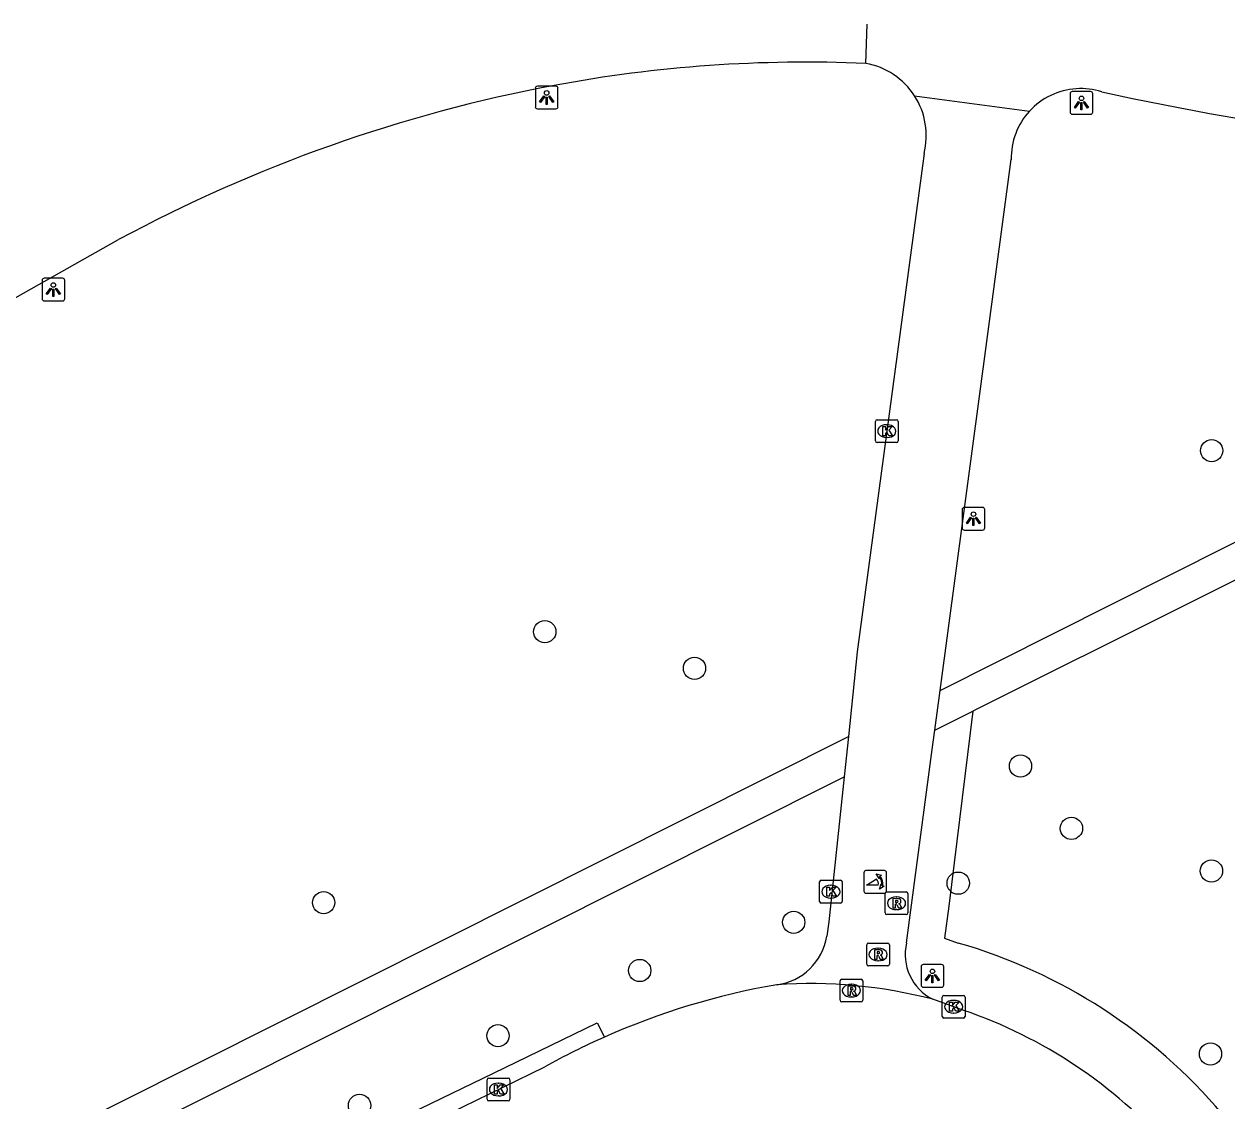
# Model space of a CAD drawing. Extents: x 157793 to 159380, y 380882 to 382313.
# Drawn here: x 158664.9 to 158717.8, y 381840.3 to 381887.6 of the extents above; entities that cross this region are included whole.
import ezdxf

# ---------------------------------------------------------------- set-up
doc = ezdxf.new("R2010")
doc.units = 0
for name, color, linetype in [('IMGEO_Boom', 7, 'Continuous'), ('IMGEO_Fietspad_gesloten', 7, 'Continuous'), ('IMGEO_Kolk', 7, 'Continuous'), ('IMGEO_Lichtpunt', 7, 'Continuous'), ('IMGEO_Poller', 7, 'Continuous'), ('IMGEO_Rijbaan_lokaal_open', 7, 'Continuous'), ('IMGEO_Rioolput', 7, 'Continuous'), ('IMGEO_Voetpad_halfverhard', 7, 'Continuous'), ('IMGEO_Voetpad_open', 7, 'Continuous')]:
    doc.layers.add(name, color=color, linetype=linetype)

msp = doc.modelspace()

# ---------------------------------------------------------------- linework, layer by layer
at = {"layer": 'IMGEO_Boom'}
for centre in [(158717.142, 381868.861), (158687.829, 381860.898), (158694.409, 381859.29), (158708.74, 381854.991), (158710.979, 381852.246), (158717.133, 381850.376), (158706.002, 381849.841), (158678.107, 381848.985), (158698.773, 381848.12), (158692.004, 381845.997), (158685.771, 381843.133), (158717.09, 381842.331), (158679.687, 381840.065)]:
    msp.add_circle(centre, 0.489, dxfattribs=at)
at = {"layer": 'IMGEO_Fietspad_gesloten'}
for points in [[(158701.944, 381885.884), (158701.997, 381887.618)], [(158704.085, 381884.461), (158709.135, 381883.788)], [(158704.498, 381881.924), (158701.564, 381860.012), (158701.172, 381856.292)], [(158705.207, 381858.316), (158708.331, 381881.654)], [(158632.404, 381857.423), (158669.098, 381878.137)], [(158704.972, 381856.563), (158705.207, 381858.316)], [(158703.733, 381847.212), (158704.858, 381855.711), (158704.972, 381856.563)], [(158701.172, 381856.292), (158700.984, 381854.513)], [(158700.984, 381854.513), (158700.311, 381848.146), (158700.221, 381847.504)]]:
    msp.add_lwpolyline(points, dxfattribs=at)
for centre, radius, start, end in [((158699.298, 381825.791), 60.151, 87.479, 100.59358), ((158701.385, 381882.72), 3.213, 32.8068, 79.9738), ((158700.4, 381820.175), 65.874, 100.63711, 118.37067), ((158701.383, 381882.719), 3.215, 345.6836, 32.8086), ((158711.391, 381881.718), 3.062, 93.7213, 137.4538), ((158711.393, 381881.736), 3.043, 72.511, 93.7953), ((158742.469, 382023.036), 141.646, 257.70556, 266.64702), ((158711.392, 381881.719), 3.061, 137.4878, 181.2237), ((158697.699, 381847.904), 2.553, 277.2857, 350.9947), ((158705.867, 381846.698), 2.196, 166.4477, 243.3605)]:
    msp.add_arc(centre, radius, start, end, dxfattribs=at)
at = {"layer": 'IMGEO_Kolk'}
for p, q in [((158702.362, 381869.29), (158702.362, 381870.142)), ((158702.437, 381870.216), (158703.289, 381870.216)), ((158703.363, 381870.142), (158703.363, 381869.29)), ((158702.85, 381869.996), (158702.875, 381869.996)), ((158703.289, 381869.216), (158702.437, 381869.216)), ((158702.873, 381869.436), (158702.848, 381869.436)), ((158699.904, 381849.039), (158699.904, 381849.891)), ((158699.979, 381849.965), (158700.831, 381849.965)), ((158700.392, 381849.745), (158700.417, 381849.745)), ((158700.905, 381849.891), (158700.905, 381849.039)), ((158700.831, 381848.965), (158699.979, 381848.965)), ((158700.415, 381849.185), (158700.39, 381849.185)), ((158705.301, 381843.98), (158705.301, 381844.832)), ((158705.376, 381844.906), (158706.228, 381844.906)), ((158706.302, 381844.832), (158706.302, 381843.98)), ((158705.789, 381844.686), (158705.814, 381844.686)), ((158706.228, 381843.906), (158705.376, 381843.906)), ((158705.812, 381844.126), (158705.787, 381844.126)), ((158685.292, 381840.339), (158685.292, 381841.191)), ((158685.367, 381841.265), (158686.219, 381841.265)), ((158685.78, 381841.045), (158685.805, 381841.045)), ((158686.293, 381841.191), (158686.293, 381840.339)), ((158685.803, 381840.485), (158685.778, 381840.485)), ((158686.219, 381840.265), (158685.367, 381840.265))]:
    msp.add_line(p, q, dxfattribs=at)
for points in [[(158702.362, 381869.29), (158702.362, 381870.142)], [(158702.437, 381870.216), (158703.289, 381870.216)], [(158703.363, 381870.142), (158703.363, 381869.29)], [(158702.683, 381869.916), (158702.806, 381869.916), (158702.806, 381869.765), (158702.936, 381869.916), (158703.1, 381869.916), (158702.954, 381869.765), (158703.107, 381869.516), (158702.955, 381869.516), (158702.87, 381869.68), (158702.806, 381869.613), (158702.806, 381869.516), (158702.683, 381869.516), (158702.683, 381869.916)], [(158703.289, 381869.216), (158702.437, 381869.216)], [(158699.904, 381849.039), (158699.904, 381849.891)], [(158699.979, 381849.965), (158700.831, 381849.965)], [(158700.225, 381849.665), (158700.348, 381849.665), (158700.348, 381849.514), (158700.478, 381849.665), (158700.642, 381849.665), (158700.496, 381849.514), (158700.649, 381849.265), (158700.497, 381849.265), (158700.412, 381849.429), (158700.348, 381849.362), (158700.348, 381849.265), (158700.225, 381849.265), (158700.225, 381849.665)], [(158700.905, 381849.891), (158700.905, 381849.039)], [(158700.831, 381848.965), (158699.979, 381848.965)], [(158705.301, 381843.98), (158705.301, 381844.832)], [(158705.376, 381844.906), (158706.228, 381844.906)], [(158706.302, 381844.832), (158706.302, 381843.98)], [(158705.622, 381844.606), (158705.745, 381844.606), (158705.745, 381844.455), (158705.875, 381844.606), (158706.039, 381844.606), (158705.893, 381844.455), (158706.046, 381844.206), (158705.894, 381844.206), (158705.809, 381844.37), (158705.745, 381844.303), (158705.745, 381844.206), (158705.622, 381844.206), (158705.622, 381844.606)], [(158706.228, 381843.906), (158705.376, 381843.906)], [(158685.292, 381840.339), (158685.292, 381841.191)], [(158685.367, 381841.265), (158686.219, 381841.265)], [(158686.293, 381841.191), (158686.293, 381840.339)], [(158685.613, 381840.965), (158685.736, 381840.965), (158685.736, 381840.814), (158685.866, 381840.965), (158686.03, 381840.965), (158685.884, 381840.814), (158686.037, 381840.565), (158685.885, 381840.565), (158685.8, 381840.729), (158685.736, 381840.662), (158685.736, 381840.565), (158685.613, 381840.565), (158685.613, 381840.965)], [(158686.219, 381840.265), (158685.367, 381840.265)]]:
    msp.add_lwpolyline(points, dxfattribs=at)
for centre, start, end in [((158702.439, 381870.14), 91.552, 178.448), ((158702.439, 381870.14), 91.552, 178.448), ((158703.287, 381870.14), 1.552, 88.448), ((158703.287, 381870.14), 1.552, 88.448), ((158702.439, 381869.292), 181.552, 268.448), ((158702.439, 381869.292), 181.552, 268.448), ((158703.287, 381869.292), 271.552, 358.448), ((158703.287, 381869.292), 271.552, 358.448), ((158699.981, 381849.889), 91.552, 178.448), ((158699.981, 381849.889), 91.552, 178.448), ((158700.829, 381849.889), 1.552, 88.448), ((158700.829, 381849.889), 1.552, 88.448), ((158699.981, 381849.041), 181.552, 268.448), ((158699.981, 381849.041), 181.552, 268.448), ((158700.829, 381849.041), 271.552, 358.448), ((158700.829, 381849.041), 271.552, 358.448), ((158705.378, 381844.83), 91.552, 178.448), ((158705.378, 381844.83), 91.552, 178.448), ((158706.226, 381844.83), 1.552, 88.448), ((158706.226, 381844.83), 1.552, 88.448), ((158705.378, 381843.982), 181.552, 268.448), ((158705.378, 381843.982), 181.552, 268.448), ((158706.226, 381843.982), 271.552, 358.448), ((158706.226, 381843.982), 271.552, 358.448), ((158685.369, 381841.189), 91.552, 178.448), ((158685.369, 381841.189), 91.552, 178.448), ((158686.217, 381841.189), 1.552, 88.448), ((158686.217, 381841.189), 1.552, 88.448), ((158685.369, 381840.341), 181.552, 268.448), ((158685.369, 381840.341), 181.552, 268.448), ((158686.217, 381840.341), 271.552, 358.448), ((158686.217, 381840.341), 271.552, 358.448)]:
    msp.add_arc(centre, 0.0765, start, end, dxfattribs=at)
for centre, major_axis, ratio, start_param, end_param in [((158702.849, 381869.716), (-0.387, 0.002), 0.722429, 4.712389, 7.853982), ((158702.874, 381869.716), (-0.39, 0.002), 0.717154, 1.570796, 4.712389), ((158700.391, 381849.465), (-0.387, 0.002), 0.722429, 4.712389, 7.853982), ((158700.416, 381849.465), (-0.39, 0.002), 0.717154, 1.570796, 4.712389), ((158705.788, 381844.406), (-0.387, 0.002), 0.722429, 4.712389, 7.853982), ((158705.813, 381844.406), (-0.39, 0.002), 0.717154, 1.570796, 4.712389), ((158685.779, 381840.765), (-0.387, 0.002), 0.722429, 4.712389, 7.853982), ((158685.804, 381840.765), (-0.39, 0.002), 0.717154, 1.570796, 4.712389)]:
    msp.add_ellipse(centre, major_axis=major_axis, ratio=ratio, start_param=start_param, end_param=end_param, dxfattribs=at)
at = {"layer": 'IMGEO_Lichtpunt'}
for p, q in [((158688.316, 381884.886), (158687.508, 381884.886)), ((158688.316, 381884.886), (158687.508, 381884.886)), ((158687.414, 381884.791), (158687.414, 381883.984)), ((158687.414, 381884.791), (158687.414, 381883.984)), ((158688.41, 381883.984), (158688.41, 381884.791)), ((158688.41, 381883.984), (158688.41, 381884.791)), ((158710.92, 381884.551), (158710.92, 381883.744)), ((158710.92, 381884.551), (158710.92, 381883.744)), ((158711.822, 381884.646), (158711.014, 381884.646)), ((158711.822, 381884.646), (158711.014, 381884.646)), ((158711.916, 381883.744), (158711.916, 381884.551)), ((158711.916, 381883.744), (158711.916, 381884.551)), ((158687.508, 381883.89), (158688.316, 381883.89)), ((158687.508, 381883.89), (158688.316, 381883.89)), ((158711.014, 381883.65), (158711.822, 381883.65)), ((158711.014, 381883.65), (158711.822, 381883.65)), ((158666.633, 381876.441), (158665.825, 381876.441)), ((158666.633, 381876.441), (158665.825, 381876.441)), ((158665.731, 381876.346), (158665.731, 381875.539)), ((158665.731, 381876.346), (158665.731, 381875.539)), ((158666.727, 381875.539), (158666.727, 381876.346)), ((158666.727, 381875.539), (158666.727, 381876.346)), ((158665.825, 381875.445), (158666.633, 381875.445)), ((158665.825, 381875.445), (158666.633, 381875.445)), ((158706.172, 381866.267), (158706.172, 381865.46)), ((158706.172, 381866.267), (158706.172, 381865.46)), ((158707.074, 381866.362), (158706.266, 381866.362)), ((158707.074, 381866.362), (158706.266, 381866.362)), ((158707.168, 381865.46), (158707.168, 381866.267)), ((158707.168, 381865.46), (158707.168, 381866.267)), ((158706.266, 381865.366), (158707.074, 381865.366)), ((158706.266, 381865.366), (158707.074, 381865.366)), ((158704.369, 381846.166), (158704.369, 381845.359)), ((158704.369, 381846.166), (158704.369, 381845.359)), ((158705.271, 381846.261), (158704.463, 381846.261)), ((158705.271, 381846.261), (158704.463, 381846.261)), ((158705.365, 381845.359), (158705.365, 381846.166)), ((158705.365, 381845.359), (158705.365, 381846.166)), ((158704.463, 381845.265), (158705.271, 381845.265)), ((158704.463, 381845.265), (158705.271, 381845.265))]:
    msp.add_line(p, q, dxfattribs=at)
for points in [[(158687.788, 381884.455), (158687.827, 381884.427), (158687.639, 381884.165), (158687.601, 381884.192), (158687.788, 381884.455)], [(158687.89, 381884.407), (158687.937, 381884.407), (158687.937, 381884.085), (158687.89, 381884.085), (158687.89, 381884.407)], [(158688, 381884.427), (158688.038, 381884.454), (158688.225, 381884.192), (158688.186, 381884.164), (158688, 381884.427)], [(158711.294, 381884.215), (158711.333, 381884.187), (158711.145, 381883.925), (158711.107, 381883.952), (158711.294, 381884.215)], [(158711.396, 381884.167), (158711.443, 381884.167), (158711.443, 381883.845), (158711.396, 381883.845), (158711.396, 381884.167)], [(158711.506, 381884.187), (158711.544, 381884.214), (158711.731, 381883.952), (158711.692, 381883.924), (158711.506, 381884.187)], [(158666.105, 381876.01), (158666.144, 381875.982), (158665.956, 381875.72), (158665.918, 381875.747), (158666.105, 381876.01)], [(158666.207, 381875.962), (158666.254, 381875.962), (158666.254, 381875.64), (158666.207, 381875.64), (158666.207, 381875.962)], [(158666.317, 381875.982), (158666.355, 381876.009), (158666.542, 381875.747), (158666.503, 381875.719), (158666.317, 381875.982)], [(158706.546, 381865.931), (158706.585, 381865.903), (158706.397, 381865.641), (158706.359, 381865.668), (158706.546, 381865.931)], [(158706.648, 381865.883), (158706.695, 381865.883), (158706.695, 381865.561), (158706.648, 381865.561), (158706.648, 381865.883)], [(158706.758, 381865.903), (158706.796, 381865.93), (158706.983, 381865.668), (158706.944, 381865.64), (158706.758, 381865.903)], [(158704.743, 381845.83), (158704.782, 381845.802), (158704.594, 381845.54), (158704.556, 381845.567), (158704.743, 381845.83)], [(158704.845, 381845.782), (158704.892, 381845.782), (158704.892, 381845.46), (158704.845, 381845.46), (158704.845, 381845.782)], [(158704.955, 381845.802), (158704.993, 381845.829), (158705.18, 381845.567), (158705.141, 381845.539), (158704.955, 381845.802)]]:
    msp.add_lwpolyline(points, dxfattribs=at)
for centre in [(158687.913, 381884.589), (158711.419, 381884.349), (158666.23, 381876.144), (158706.671, 381866.065), (158704.868, 381845.964)]:
    msp.add_circle(centre, 0.0994, dxfattribs=at)
for centre, start, end in [((158687.508, 381884.791), 90, 180), ((158687.508, 381884.791), 90, 180), ((158688.316, 381884.791), 0, 90), ((158688.316, 381884.791), 0, 90), ((158711.014, 381884.551), 90, 180), ((158711.014, 381884.551), 90, 180), ((158711.822, 381884.551), 0, 90), ((158711.822, 381884.551), 0, 90), ((158687.508, 381883.984), 180, 270), ((158687.508, 381883.984), 180, 270), ((158688.316, 381883.984), 270, 0), ((158688.316, 381883.984), 270, 360), ((158711.014, 381883.744), 180, 270), ((158711.014, 381883.744), 180, 270), ((158711.822, 381883.744), 270, 0), ((158711.822, 381883.744), 270, 360), ((158665.825, 381876.346), 90, 180), ((158665.825, 381876.346), 90, 180), ((158666.633, 381876.346), 0, 90), ((158666.633, 381876.346), 0, 90), ((158665.825, 381875.539), 180, 270), ((158665.825, 381875.539), 180, 270), ((158666.633, 381875.539), 270, 0), ((158666.633, 381875.539), 270, 360), ((158706.266, 381866.267), 90, 180), ((158706.266, 381866.267), 90, 180), ((158707.074, 381866.267), 0, 90), ((158707.074, 381866.267), 0, 90), ((158706.266, 381865.46), 180, 270), ((158706.266, 381865.46), 180, 270), ((158707.074, 381865.46), 270, 0), ((158707.074, 381865.46), 270, 360), ((158704.463, 381846.166), 90, 180), ((158704.463, 381846.166), 90, 180), ((158705.271, 381846.166), 0, 90), ((158705.271, 381846.166), 0, 90), ((158704.463, 381845.359), 180, 270), ((158704.463, 381845.359), 180, 270), ((158705.271, 381845.359), 270, 0), ((158705.271, 381845.359), 270, 360)]:
    msp.add_arc(centre, 0.0946, start, end, dxfattribs=at)
at = {"layer": 'IMGEO_Poller'}
for p, q in [((158701.854, 381850.297), (158701.854, 381849.49)), ((158701.854, 381850.297), (158701.854, 381849.49)), ((158702.756, 381850.392), (158701.948, 381850.392)), ((158702.756, 381850.392), (158701.948, 381850.392)), ((158702.85, 381849.49), (158702.85, 381850.297)), ((158702.85, 381849.49), (158702.85, 381850.297)), ((158701.948, 381849.395), (158702.756, 381849.395)), ((158701.948, 381849.395), (158702.756, 381849.395))]:
    msp.add_line(p, q, dxfattribs=at)
for points in [[(158702.489, 381849.748), (158701.976, 381849.748), (158702.406, 381850.023)], [(158702.533, 381850.121), (158702.521, 381850.048), (158702.396, 381850.253)], [(158702.396, 381850.253), (158702.627, 381850.187), (158702.556, 381850.155)], [(158702.549, 381849.576), (158702.615, 381849.807), (158702.645, 381849.739)], [(158702.681, 381849.712), (158702.753, 381849.701), (158702.549, 381849.576)]]:
    msp.add_lwpolyline(points, dxfattribs=at)
for centre, radius, start, end in [((158701.948, 381850.297), 0.0946, 90, 180), ((158701.948, 381850.297), 0.0946, 90, 180), ((158702.161, 381849.798), 0.332, 351.3247, 42.4854), ((158702.175, 381849.808), 0.476, 351.7527, 41.1691), ((158702.175, 381849.808), 0.516, 349.3569, 42.2912), ((158702.756, 381850.297), 0.0946, 0, 90), ((158702.756, 381850.297), 0.0946, 0, 90), ((158701.948, 381849.49), 0.0946, 180, 270), ((158701.948, 381849.49), 0.0946, 180, 270), ((158702.756, 381849.49), 0.0946, 270, 0), ((158702.756, 381849.49), 0.0946, 270, 0)]:
    msp.add_arc(centre, radius, start, end, dxfattribs=at)
at = {"layer": 'IMGEO_Rijbaan_lokaal_open'}
for points in [[(158706.248, 381844.246), (158704.883, 381844.735)], [(158683.632, 381839.706), (158687.835, 381841.765)]]:
    msp.add_lwpolyline(points, dxfattribs=at)
for centre, radius, start, end in [((158703.522, 381813.652), 32.192, 99.8353, 113.9517), ((158699.511, 381824.109), 21.314, 75.4022, 94.0041), ((158699.355, 381824.157), 21.239, 41.3773, 71.0615), ((158703.582, 381813.498), 32.357, 113.9385, 119.1216)]:
    msp.add_arc(centre, radius, start, end, dxfattribs=at)
at = {"layer": 'IMGEO_Rioolput'}
for p, q in [((158702.864, 381849.458), (158703.716, 381849.458)), ((158702.789, 381848.532), (158702.789, 381849.384)), ((158703.277, 381849.238), (158703.302, 381849.238)), ((158703.79, 381849.384), (158703.79, 381848.532)), ((158703.716, 381848.458), (158702.864, 381848.458)), ((158703.3, 381848.678), (158703.275, 381848.678)), ((158701.98, 381846.277), (158701.98, 381847.129)), ((158702.055, 381847.203), (158702.907, 381847.203)), ((158702.468, 381846.983), (158702.493, 381846.983)), ((158702.981, 381847.129), (158702.981, 381846.277)), ((158702.491, 381846.423), (158702.466, 381846.423)), ((158702.907, 381846.203), (158702.055, 381846.203)), ((158700.806, 381844.69), (158700.806, 381845.542)), ((158700.881, 381845.616), (158701.733, 381845.616)), ((158701.294, 381845.396), (158701.319, 381845.396)), ((158701.807, 381845.542), (158701.807, 381844.69)), ((158701.317, 381844.836), (158701.292, 381844.836)), ((158701.733, 381844.616), (158700.881, 381844.616))]:
    msp.add_line(p, q, dxfattribs=at)
for points in [[(158702.864, 381849.458), (158703.716, 381849.458)], [(158702.789, 381848.532), (158702.789, 381849.384)], [(158703.378, 381849.156), (158703.126, 381849.158), (158703.126, 381848.758)], [(158703.304, 381849.077), (158703.25, 381849.077), (158703.25, 381848.996)], [(158703.25, 381848.996), (158703.302, 381848.996)], [(158703.79, 381849.384), (158703.79, 381848.532)], [(158703.716, 381848.458), (158702.864, 381848.458)], [(158703.126, 381848.758), (158703.25, 381848.758), (158703.25, 381848.92), (158703.261, 381848.92)], [(158703.308, 381848.891), (158703.379, 381848.758), (158703.519, 381848.758), (158703.454, 381848.884)], [(158701.98, 381846.277), (158701.98, 381847.129)], [(158702.055, 381847.203), (158702.907, 381847.203)], [(158702.569, 381846.901), (158702.317, 381846.903), (158702.317, 381846.503)], [(158702.495, 381846.822), (158702.441, 381846.822), (158702.441, 381846.741)], [(158702.981, 381847.129), (158702.981, 381846.277)], [(158702.317, 381846.503), (158702.441, 381846.503), (158702.441, 381846.665), (158702.452, 381846.665)], [(158702.441, 381846.741), (158702.493, 381846.741)], [(158702.499, 381846.636), (158702.57, 381846.503), (158702.71, 381846.503), (158702.645, 381846.629)], [(158702.907, 381846.203), (158702.055, 381846.203)], [(158700.806, 381844.69), (158700.806, 381845.542)], [(158700.881, 381845.616), (158701.733, 381845.616)], [(158701.395, 381845.314), (158701.143, 381845.316), (158701.143, 381844.916)], [(158701.321, 381845.235), (158701.267, 381845.235), (158701.267, 381845.154)], [(158701.807, 381845.542), (158701.807, 381844.69)], [(158701.143, 381844.916), (158701.267, 381844.916), (158701.267, 381845.078), (158701.278, 381845.078)], [(158701.267, 381845.154), (158701.319, 381845.154)], [(158701.325, 381845.049), (158701.396, 381844.916), (158701.536, 381844.916), (158701.471, 381845.042)], [(158701.733, 381844.616), (158700.881, 381844.616)]]:
    msp.add_lwpolyline(points, dxfattribs=at)
for centre, radius, start, end in [((158702.866, 381849.382), 0.0765, 91.552, 178.448), ((158702.866, 381849.382), 0.0765, 91.552, 178.448), ((158703.714, 381849.382), 0.0765, 1.552, 88.448), ((158703.714, 381849.382), 0.0765, 1.552, 88.448), ((158703.286, 381849.185), 0.19, 274.7715, 282.9687), ((158703.31, 381848.981), 0.0964, 77.0061, 93.1865), ((158703.324, 381849.038), 0.0378, 276.6634, 79.6772), ((158703.377, 381849.046), 0.109, 350.3612, 89.416), ((158703.375, 381849.046), 0.112, 277.5842, 350.9817), ((158703.359, 381848.831), 0.108, 29.5134, 73.7905), ((158702.866, 381848.534), 0.0765, 181.552, 268.448), ((158702.866, 381848.534), 0.0765, 181.552, 268.448), ((158703.26, 381848.867), 0.0533, 26.0293, 88.6989), ((158703.714, 381848.534), 0.0765, 271.552, 358.448), ((158703.714, 381848.534), 0.0765, 271.552, 358.448), ((158702.057, 381847.127), 0.0765, 91.552, 178.448), ((158702.057, 381847.127), 0.0765, 91.552, 178.448), ((158702.501, 381846.726), 0.0964, 77.0061, 93.1865), ((158702.515, 381846.783), 0.0378, 276.6634, 79.6772), ((158702.568, 381846.791), 0.109, 350.3612, 89.416), ((158702.905, 381847.127), 0.0765, 1.552, 88.448), ((158702.905, 381847.127), 0.0765, 1.552, 88.448), ((158702.451, 381846.612), 0.0533, 26.0293, 88.6989), ((158702.477, 381846.93), 0.19, 274.7715, 282.9687), ((158702.566, 381846.791), 0.112, 277.5842, 350.9817), ((158702.55, 381846.576), 0.108, 29.5134, 73.7905), ((158702.057, 381846.279), 0.0765, 181.552, 268.448), ((158702.057, 381846.279), 0.0765, 181.552, 268.448), ((158702.905, 381846.279), 0.0765, 271.552, 358.448), ((158702.905, 381846.279), 0.0765, 271.552, 358.448), ((158700.883, 381845.54), 0.0765, 91.552, 178.448), ((158700.883, 381845.54), 0.0765, 91.552, 178.448), ((158701.327, 381845.139), 0.0964, 77.0061, 93.1865), ((158701.341, 381845.196), 0.0378, 276.6634, 79.6772), ((158701.394, 381845.204), 0.109, 350.3612, 89.416), ((158701.731, 381845.54), 0.0765, 1.552, 88.448), ((158701.731, 381845.54), 0.0765, 1.552, 88.448), ((158701.277, 381845.025), 0.0533, 26.0293, 88.6989), ((158701.303, 381845.343), 0.19, 274.7715, 282.9687), ((158701.392, 381845.204), 0.112, 277.5842, 350.9817), ((158701.376, 381844.989), 0.108, 29.5134, 73.7905), ((158700.883, 381844.692), 0.0765, 181.552, 268.448), ((158700.883, 381844.692), 0.0765, 181.552, 268.448), ((158701.731, 381844.692), 0.0765, 271.552, 358.448), ((158701.731, 381844.692), 0.0765, 271.552, 358.448)]:
    msp.add_arc(centre, radius, start, end, dxfattribs=at)
for centre, major_axis, ratio, start_param, end_param in [((158703.276, 381848.958), (-0.387, 0.002), 0.722429, 4.712389, 7.853982), ((158703.301, 381848.958), (-0.39, 0.002), 0.717154, 1.570796, 4.712389), ((158702.467, 381846.703), (-0.387, 0.002), 0.722429, 4.712389, 7.853982), ((158702.492, 381846.703), (-0.39, 0.002), 0.717154, 1.570796, 4.712389), ((158701.293, 381845.116), (-0.387, 0.002), 0.722429, 4.712389, 7.853982), ((158701.318, 381845.116), (-0.39, 0.002), 0.717154, 1.570796, 4.712389)]:
    msp.add_ellipse(centre, major_axis=major_axis, ratio=ratio, start_param=start_param, end_param=end_param, dxfattribs=at)
at = {"layer": 'IMGEO_Voetpad_halfverhard'}
for points in [[(158705.207, 381858.316), (158733.004, 381872.292)], [(158727.734, 381867.977), (158720.88, 381864.533), (158716.178, 381862.166), (158706.642, 381857.397)], [(158626.135, 381818.603), (158701.172, 381856.292)], [(158628.032, 381817.913), (158700.984, 381854.513)]]:
    msp.add_lwpolyline(points, dxfattribs=at)
at = {"layer": 'IMGEO_Voetpad_open'}
for points in [[(158704.972, 381856.563), (158706.642, 381857.397)], [(158706.642, 381857.397), (158705.587, 381848.822), (158705.403, 381847.417), (158706.003, 381847.207)], [(158631.164, 381812.666), (158636.599, 381815.637), (158643.953, 381819.678), (158651.169, 381823.611), (158656.813, 381826.673), (158658.778, 381827.735), (158662.462, 381829.724), (158668.118, 381832.764), (158670.893, 381834.199), (158673.671, 381835.629), (158676.45, 381837.055), (158681.008, 381839.273), (158685.568, 381841.487), (158690.13, 381843.698), (158690.453, 381843.072)]]:
    msp.add_lwpolyline(points, dxfattribs=at)
msp.add_arc((158699.383, 381824.265), 23.878, 40.2647, 73.9031, dxfattribs=at)

doc.saveas('drawing.dxf')
